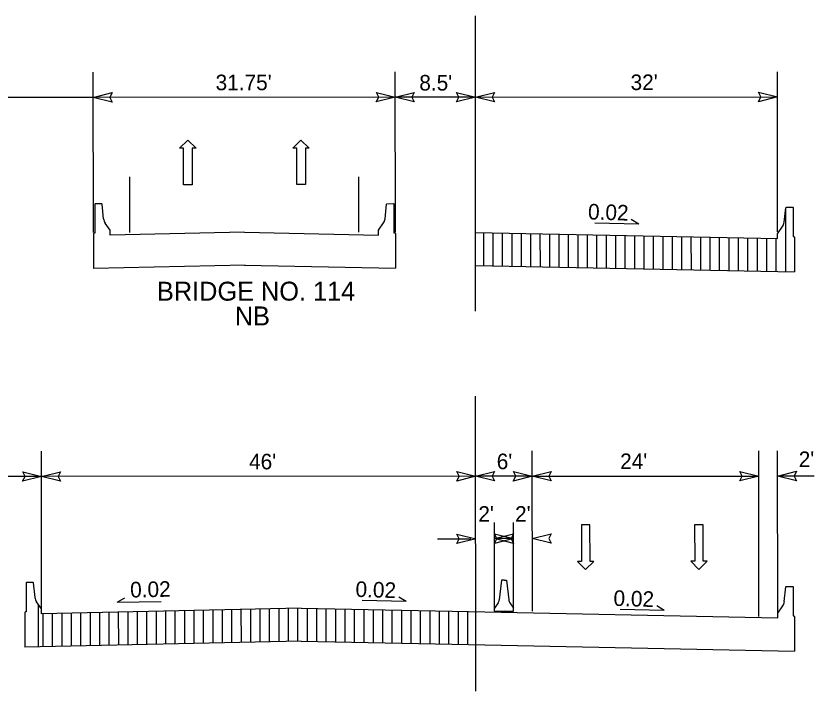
# Model space of a CAD drawing. Extents: x 2241081 to 2251104, y 658534 to 663427.
# Drawn here: x 2243783.2 to 2244206.1, y 660020.8 to 660378.3 of the extents above; entities that cross this region are included whole.
import ezdxf

# ---------------------------------------------------------------- set-up
doc = ezdxf.new("R2010")
doc.units = 0
for name, color, linetype in [('Prop Dimension Text', 7, 'Continuous'), ('Prop Lane Arrow CELL', 7, 'Continuous'), ('Prop Roadway Bridge', 7, 'Continuous'), ('Typical Arrow Superelevation CELL', 7, 'Continuous'), ('Typical Berm Information CELL', 7, 'Continuous'), ('Typical Median Barrier CELL', 7, 'Continuous'), ('Typical Terminator CELL', 7, 'Continuous')]:
    doc.layers.add(name, color=color, linetype=linetype)

# ---------------------------------------------------------------- blocks, each defined once
blk = doc.blocks.new('TERMINATOR')
at = {"layer": 'Typical Terminator CELL'}
blk.add_lwpolyline([(-0.469, 0.081), (0, 0), (-0.471, -0.083), (-0.411, 0)], close=True, dxfattribs=at)

msp = doc.modelspace()

# ---------------------------------------------------------------- linework, layer by layer
at = {"layer": 'Prop Dimension Text'}
for p, q in [((2244026.75, 660222.01), (2244026.66, 660378.33)), ((2243824.23, 660263.7), (2243824.18, 660348.61)), ((2243984.23, 660263.8), (2243984.18, 660348.71)), ((2244186.73, 660263.92), (2244186.68, 660348.83)), ((2243824.19, 660335.22), (2243719.19, 660335.16)), ((2243984.19, 660335.32), (2243824.19, 660335.22)), ((2244026.69, 660335.34), (2243984.19, 660335.32)), ((2244026.69, 660335.34), (2244186.69, 660335.44)), ((2243843.6, 660263.71), (2243843.59, 660293.1)), ((2243964.85, 660263.79), (2243964.84, 660293.18)), ((2244191.06, 660242.89), (2244191.04, 660276.61)), ((2244031.05, 660246.13), (2244031.04, 660263.53)), ((2244036.05, 660246.02), (2244036.04, 660263.43)), ((2244041.05, 660245.92), (2244041.04, 660263.33)), ((2244046.05, 660245.82), (2244046.04, 660263.23)), ((2244051.05, 660245.72), (2244051.04, 660263.13)), ((2244056.05, 660245.62), (2244056.04, 660263.02)), ((2244061.05, 660245.52), (2244061.04, 660262.92)), ((2244066.05, 660245.42), (2244066.04, 660262.82)), ((2244071.05, 660245.32), (2244071.04, 660262.72)), ((2244076.06, 660245.22), (2244076.04, 660262.62)), ((2244081.06, 660245.12), (2244081.04, 660262.52)), ((2244086.06, 660245.01), (2244086.04, 660262.42)), ((2244091.06, 660244.91), (2244091.04, 660262.32)), ((2244096.06, 660244.81), (2244096.04, 660262.22)), ((2244101.06, 660244.71), (2244101.04, 660262.12)), ((2244106.06, 660244.61), (2244106.04, 660262.02)), ((2244111.06, 660244.51), (2244111.04, 660261.91)), ((2244116.06, 660244.41), (2244116.04, 660261.81)), ((2244121.06, 660244.31), (2244121.04, 660261.71)), ((2244126.06, 660244.21), (2244126.05, 660261.61)), ((2244131.06, 660244.11), (2244131.05, 660261.51)), ((2244136.06, 660244), (2244136.05, 660261.41)), ((2244141.06, 660243.9), (2244141.05, 660261.31)), ((2244146.06, 660243.8), (2244146.05, 660261.21)), ((2244151.06, 660243.7), (2244151.05, 660261.11)), ((2244156.06, 660243.6), (2244156.05, 660261.01)), ((2244161.06, 660243.5), (2244161.05, 660260.9)), ((2244166.06, 660243.4), (2244166.05, 660260.8)), ((2244171.06, 660243.3), (2244171.05, 660260.7)), ((2244176.06, 660243.2), (2244176.05, 660260.6)), ((2244181.06, 660243.1), (2244181.05, 660260.5)), ((2244186.06, 660243), (2244186.05, 660260.4)), ((2244186.06, 660243), (2244186.05, 660260.4)), ((2244191.06, 660242.89), (2244191.05, 660260.3)), ((2244026.85, 660020.8), (2244026.75, 660177)), ((2243796.82, 660062.89), (2243796.77, 660147.8)), ((2244056.82, 660063.04), (2244056.77, 660147.95)), ((2244176.82, 660060.28), (2244176.77, 660148.03)), ((2244186.82, 660060.29), (2244186.77, 660148.03)), ((2243796.78, 660134.41), (2243744.28, 660134.37)), ((2244014.28, 660134.54), (2243794.28, 660134.4)), ((2244026.78, 660134.55), (2243796.78, 660134.41)), ((2244056.78, 660134.56), (2244026.78, 660134.55)), ((2244056.78, 660134.56), (2244176.78, 660134.64)), ((2244206.07, 660134.65), (2244186.78, 660134.64)), ((2244036.82, 660063.03), (2244036.79, 660110.08)), ((2244046.82, 660063.04), (2244046.79, 660110.08)), ((2244006.6, 660101.48), (2244024.3, 660101.49)), ((2244046.8, 660101.5), (2244036.8, 660101.5)), ((2243795.14, 660044.56), (2243795.12, 660066.68)), ((2243797.64, 660044.51), (2243797.62, 660061.91)), ((2243802.64, 660044.51), (2243802.62, 660061.92)), ((2243807.64, 660044.52), (2243807.62, 660061.92)), ((2243812.64, 660044.62), (2243812.62, 660062.03)), ((2243817.64, 660044.73), (2243817.62, 660062.13)), ((2243822.64, 660044.84), (2243822.62, 660062.24)), ((2243827.64, 660044.94), (2243827.62, 660062.35)), ((2243832.64, 660045.05), (2243832.62, 660062.46)), ((2243837.64, 660045.16), (2243837.62, 660062.56)), ((2243842.64, 660045.27), (2243842.62, 660062.67)), ((2243847.63, 660045.37), (2243847.62, 660062.78)), ((2243852.63, 660045.48), (2243852.62, 660062.88)), ((2243857.63, 660045.59), (2243857.62, 660062.99)), ((2243862.63, 660045.69), (2243862.62, 660063.1)), ((2243867.63, 660045.8), (2243867.62, 660063.2)), ((2243872.63, 660045.91), (2243872.62, 660063.31)), ((2243877.63, 660046.01), (2243877.62, 660063.42)), ((2243882.63, 660046.12), (2243882.62, 660063.53)), ((2243887.63, 660046.23), (2243887.62, 660063.63)), ((2243892.63, 660046.34), (2243892.62, 660063.74)), ((2243897.63, 660046.44), (2243897.62, 660063.85)), ((2243902.63, 660046.55), (2243902.62, 660063.95)), ((2243907.63, 660046.66), (2243907.62, 660064.06)), ((2243912.63, 660046.76), (2243912.62, 660064.17)), ((2243917.63, 660046.87), (2243917.62, 660064.28)), ((2243922.63, 660046.98), (2243922.62, 660064.38)), ((2243927.63, 660047.09), (2243927.62, 660064.49)), ((2243932.63, 660047.19), (2243932.62, 660064.6)), ((2243937.63, 660047.16), (2243937.62, 660064.57)), ((2243942.63, 660047.06), (2243942.62, 660064.47)), ((2243947.63, 660046.96), (2243947.62, 660064.36)), ((2243952.63, 660046.86), (2243952.62, 660064.26)), ((2243957.63, 660046.76), (2243957.62, 660064.16)), ((2243962.63, 660046.66), (2243962.62, 660064.06)), ((2243967.63, 660046.56), (2243967.62, 660063.96)), ((2243972.63, 660046.46), (2243972.62, 660063.86)), ((2243977.63, 660046.35), (2243977.62, 660063.76)), ((2243982.63, 660046.25), (2243982.62, 660063.66)), ((2243987.63, 660046.15), (2243987.62, 660063.56)), ((2243992.63, 660046.05), (2243992.62, 660063.46)), ((2243997.63, 660045.95), (2243997.62, 660063.35)), ((2244002.63, 660045.85), (2244002.62, 660063.25)), ((2244007.63, 660045.75), (2244007.62, 660063.15)), ((2244012.63, 660045.65), (2244012.62, 660063.05)), ((2244017.63, 660045.65), (2244017.62, 660063.05)), ((2244022.63, 660045.65), (2244022.62, 660063.06))]:
    msp.add_line(p, q, dxfattribs=at)
at = {"layer": 'Prop Lane Arrow CELL'}
for p, q in [((2243869.93, 660308.26), (2243874.2, 660312.6)), ((2243874.2, 660312.6), (2243878.61, 660308.26)), ((2243929.93, 660308.29), (2243934.2, 660312.64)), ((2243934.2, 660312.64), (2243938.61, 660308.3)), ((2243872, 660308.26), (2243869.93, 660308.26)), ((2243872.01, 660288.96), (2243872, 660308.26)), ((2243878.61, 660308.26), (2243876.55, 660308.26)), ((2243876.55, 660308.26), (2243876.56, 660288.96)), ((2243932, 660308.29), (2243929.93, 660308.29)), ((2243932.01, 660289), (2243932, 660308.29)), ((2243938.61, 660308.3), (2243936.55, 660308.3)), ((2243936.55, 660308.3), (2243936.56, 660289)), ((2243876.56, 660288.96), (2243872.01, 660288.96)), ((2243936.56, 660289), (2243932.01, 660289)), ((2244082.81, 660108.77), (2244082.83, 660089.47)), ((2244087.36, 660108.77), (2244082.81, 660108.77)), ((2244087.37, 660089.48), (2244087.36, 660108.77)), ((2244142.81, 660108.81), (2244142.83, 660089.51)), ((2244147.36, 660108.81), (2244142.81, 660108.81)), ((2244147.37, 660089.51), (2244147.36, 660108.81)), ((2244082.83, 660089.47), (2244080.76, 660089.47)), ((2244080.76, 660089.47), (2244085.03, 660085.13)), ((2244085.03, 660085.13), (2244089.44, 660089.48)), ((2244089.44, 660089.48), (2244087.37, 660089.48)), ((2244142.83, 660089.51), (2244140.76, 660089.51)), ((2244140.76, 660089.51), (2244145.03, 660085.17)), ((2244145.03, 660085.17), (2244149.44, 660089.51)), ((2244149.44, 660089.51), (2244147.37, 660089.51))]:
    msp.add_line(p, q, dxfattribs=at)
at = {"layer": 'Prop Roadway Bridge'}
for p, q in [((2243825.13, 660278.83), (2243824.95, 660278.65)), ((2243824.95, 660278.65), (2243824.96, 660263.34)), ((2243828.64, 660278.83), (2243825.13, 660278.83)), ((2243828.84, 660278.63), (2243828.64, 660278.83)), ((2243829.66, 660270.88), (2243828.84, 660278.63)), ((2243978.79, 660270.97), (2243979.6, 660278.72)), ((2243979.6, 660278.72), (2243979.8, 660278.92)), ((2243979.8, 660278.92), (2243983.31, 660278.93)), ((2243983.31, 660278.93), (2243983.49, 660278.75)), ((2243983.49, 660278.75), (2243983.5, 660263.44)), ((2244190.24, 660269.04), (2244191.06, 660276.79)), ((2244191.06, 660276.79), (2244191.26, 660277)), ((2244191.26, 660277), (2244194.77, 660277)), ((2244194.77, 660277), (2244194.95, 660276.82)), ((2244194.95, 660276.82), (2244194.96, 660261.51)), ((2243833.18, 660264.8), (2243830.51, 660268.62)), ((2243975.28, 660264.89), (2243977.94, 660268.7)), ((2243833.18, 660262.23), (2243833.18, 660264.8)), ((2243975.28, 660262.32), (2243975.28, 660264.89)), ((2244186.73, 660262.96), (2244189.4, 660266.78)), ((2243824.59, 660263.34), (2243824.23, 660262.98)), ((2243824.23, 660262.98), (2243824.23, 660260.44)), ((2243824.23, 660260.44), (2243824.24, 660244.63)), ((2243824.96, 660263.34), (2243824.59, 660263.34)), ((2243904.23, 660263.75), (2243833.18, 660262.23)), ((2243904.23, 660263.75), (2243975.28, 660262.32)), ((2243983.5, 660263.44), (2243983.87, 660263.44)), ((2243983.87, 660263.44), (2243984.23, 660263.08)), ((2243984.23, 660263.08), (2243984.23, 660260.54)), ((2243984.23, 660260.54), (2243984.24, 660244.73)), ((2244026.73, 660263.62), (2244186.73, 660260.39)), ((2244186.73, 660260.39), (2244186.73, 660262.96)), ((2244194.96, 660261.51), (2244195.32, 660261.51)), ((2244195.32, 660261.51), (2244195.68, 660261.15)), ((2244195.68, 660261.15), (2244195.69, 660258.61)), ((2244195.69, 660258.61), (2244195.7, 660242.8)), ((2243904.6, 660246.35), (2243824.24, 660244.63)), ((2243904.24, 660246.35), (2243984.24, 660244.73)), ((2244026.74, 660246.21), (2244195.7, 660242.8)), ((2243788.76, 660078.29), (2243788.58, 660078.11)), ((2243788.58, 660078.11), (2243788.59, 660062.8)), ((2243792.27, 660078.29), (2243788.76, 660078.29)), ((2243792.48, 660078.09), (2243792.27, 660078.29)), ((2243793.3, 660070.34), (2243792.48, 660078.09)), ((2244190.33, 660068.19), (2244191.15, 660075.94)), ((2244191.15, 660075.94), (2244191.35, 660076.14)), ((2244191.35, 660076.14), (2244194.86, 660076.15)), ((2244194.86, 660076.15), (2244195.04, 660075.96)), ((2244195.04, 660075.96), (2244195.05, 660060.66)), ((2243796.82, 660064.26), (2243794.15, 660068.08)), ((2244186.82, 660062.11), (2244189.49, 660065.92)), ((2243788.23, 660062.8), (2243787.87, 660062.44)), ((2243787.87, 660062.44), (2243787.87, 660059.9)), ((2243788.59, 660062.8), (2243788.23, 660062.8)), ((2243934.32, 660064.63), (2243796.82, 660061.69)), ((2243796.82, 660061.69), (2243796.82, 660064.26)), ((2243934.32, 660064.63), (2244014.32, 660063.02)), ((2244014.32, 660063.02), (2244186.82, 660059.53)), ((2244186.82, 660059.53), (2244186.82, 660062.11)), ((2243787.87, 660059.9), (2243787.88, 660044.09)), ((2244195.05, 660060.66), (2244195.41, 660060.66)), ((2244195.41, 660060.66), (2244195.77, 660060.3)), ((2244195.77, 660060.3), (2244195.78, 660057.76)), ((2244195.78, 660057.76), (2244195.79, 660041.95)), ((2243934.33, 660047.23), (2243787.88, 660044.09)), ((2243934.33, 660047.23), (2244014.33, 660045.61)), ((2244014.33, 660045.61), (2244195.79, 660041.95))]:
    msp.add_line(p, q, dxfattribs=at)
for centre, start, end in [((2243834.47, 660271.39), 186.046, 215.0262), ((2243973.98, 660271.48), 325.0436, 354.0238), ((2244185.43, 660269.55), 325.0436, 354.0238), ((2243798.11, 660070.85), 186.046, 215.0262), ((2244185.52, 660068.7), 325.0436, 354.0238)]:
    msp.add_arc(centre, 4.84, start, end, dxfattribs=at)
at = {"layer": 'Typical Arrow Superelevation CELL'}
for p, q in [((2244113.17, 660268.13), (2244089.87, 660268.6)), ((2244113.17, 660268.13), (2244109.26, 660270.5)), ((2243836.9, 660067.79), (2243840.82, 660070.15)), ((2243989.97, 660068.23), (2243986.05, 660070.59)), ((2243836.9, 660067.79), (2243860.2, 660068.25)), ((2243989.97, 660068.23), (2243966.67, 660068.69)), ((2244126.66, 660063.48), (2244122.75, 660065.84)), ((2244126.66, 660063.48), (2244103.36, 660063.94))]:
    msp.add_line(p, q, dxfattribs=at)
at = {"layer": 'Typical Median Barrier CELL'}
for p, q in [((2244040.43, 660079.58), (2244039.32, 660069.09)), ((2244041.81, 660079.59), (2244040.43, 660079.58)), ((2244041.81, 660079.59), (2244043.19, 660079.59)), ((2244043.19, 660079.59), (2244044.31, 660069.09)), ((2244038.72, 660067.48), (2244036.82, 660064.76)), ((2244044.91, 660067.48), (2244046.82, 660064.76)), ((2244036.82, 660063.03), (2244036.82, 660064.76)), ((2244036.82, 660063.03), (2244046.82, 660063.04)), ((2244041.82, 660063.72), (2244041.82, 660063.72)), ((2244046.82, 660063.04), (2244046.82, 660064.76))]:
    msp.add_line(p, q, dxfattribs=at)
for centre, start, end in [((2244035.89, 660069.45), 325.0388, 353.9796), ((2244047.74, 660069.46), 186.0902, 215.0286)]:
    msp.add_arc(centre, 3.45, start, end, dxfattribs=at)

# ---------------------------------------------------------------- block references
at = {"layer": 'Typical Terminator CELL', "xscale": 21.314641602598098, "yscale": 30.593161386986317}
for p, rotation in [((2243824.19, 660335.22), -179.96511250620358), ((2243984.19, 660335.32), 0.03488749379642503), ((2243984.19, 660335.32), -179.96511250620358), ((2244026.69, 660335.34), 0.03488749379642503), ((2244026.69, 660335.34), -179.96511250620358), ((2244186.69, 660335.44), 0.03488749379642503), ((2244186.78, 660134.64), -179.96511250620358), ((2243796.78, 660134.41), 0.03488749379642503), ((2243796.78, 660134.41), -179.96511250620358), ((2244026.78, 660134.55), 0.03488749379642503), ((2244026.78, 660134.55), -179.96511250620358), ((2244026.78, 660134.55), -179.96511250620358), ((2244056.78, 660134.56), 0.03488749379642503), ((2244056.78, 660134.56), -179.96511250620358), ((2244176.78, 660134.64), 0.03488749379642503), ((2244026.8, 660101.49), 0.03488749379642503), ((2244046.8, 660101.5), 0.03488749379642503), ((2244036.8, 660101.5), -179.96511250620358), ((2244056.8, 660101.51), -179.96511250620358)]:
    msp.add_blockref('TERMINATOR', p, dxfattribs=dict(at, rotation=rotation))

# ---------------------------------------------------------------- texts
at = {"layer": 'Prop Dimension Text'}
for s, height, p in [("31.75'", 8.25, (2243888.99, 660339)), ("8.5'", 8.25, (2243996.92, 660338.84)), ("32'", 8.25, (2244108.86, 660339.09)), ('BRIDGE NO. 114', 10.0238, (2243857.93, 660227.54)), ('NB', 10.024, (2243899.16, 660214.43)), ("46'", 8.25, (2243906.72, 660138.21)), ("6'", 8.25, (2244037.95, 660138.29)), ("24'", 8.25, (2244103.33, 660138.37)), ("2'", 8.25, (2244197.95, 660139.42)), ("2'", 8.25, (2244028.21, 660110.46)), ("2'", 8.25, (2244047.67, 660110.47))]:
    msp.add_text(s, height=height, rotation=0.0349, dxfattribs=at).set_placement(p)
at = {"layer": 'Typical Berm Information CELL'}
for rotation, p in [(358.1916, (2244086.22, 660270.61)), (1.1459, (2243843.79, 660070.34)), (358.1916, (2243963.02, 660070.7)), (358.1916, (2244099.71, 660065.96))]:
    msp.add_text('0.02 ', height=8.25, rotation=rotation, dxfattribs=at).set_placement(p)

doc.saveas('drawing.dxf')
